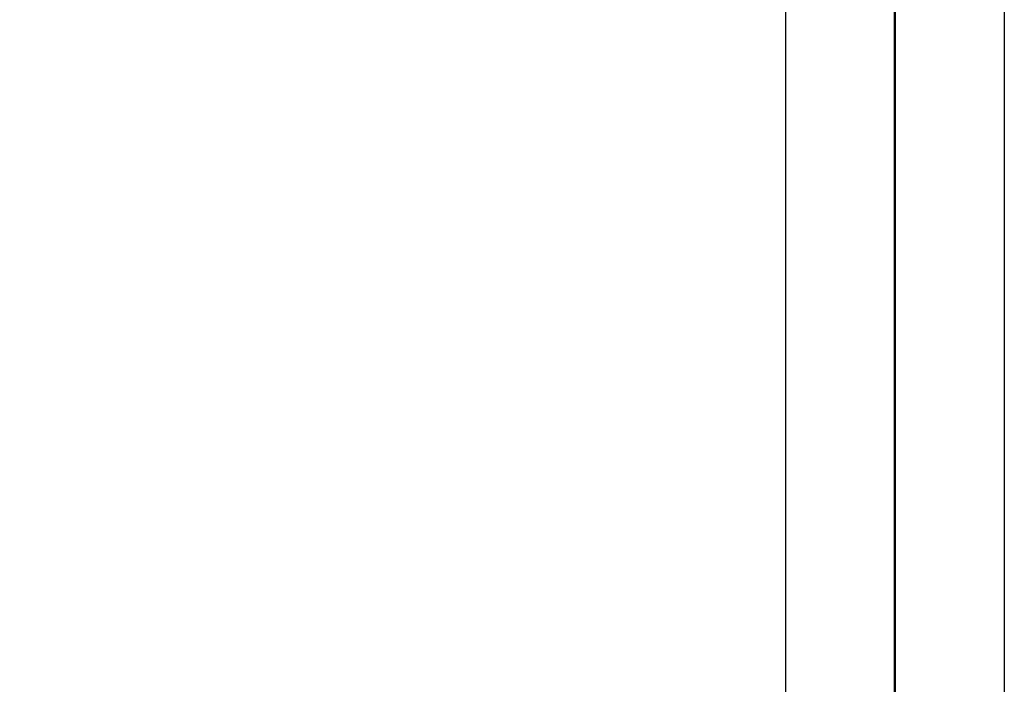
# Model space of a CAD drawing. Header units: millimetres. Extents: x -57642 to 5082813, y -177084 to 58112.
# Tile 583 of 656: x 51700 to 51718, y -59481 to -59469. Entities that reach past the tile are written whole.
import ezdxf

# ---------------------------------------------------------------- set-up
doc = ezdxf.new("R2010")
doc.units = ezdxf.units.MM
doc.linetypes.add('JIS_02_1.0', pattern=[2, 1, -1])

msp = doc.modelspace()

# ---------------------------------------------------------------- hatches: boundary and pattern name
at = {"lineweight": 13}
h = msp.add_hatch(dxfattribs=at)
h.set_pattern_fill('ANSI33', color=256, scale=50, style=0)
h.set_pattern_definition([(45, (-7e-12, -120130.96), (-224.5064, 224.5064), []), (45, (224.5, -120130.96), (-224.5064, 224.5064), [158.75, -79.375])])
h.paths.add_polyline_path([(50339.44271, -59128.93618), (44889.44271, -59037.1047), (44889.44271, -58937.1047), (44689.44271, -58937.1047), (44689.44271, -59037.1047), (42945.44271, -59037.1047), (42945.44271, -59262.1047), (43045.44271, -59262.1047), (43045.44271, -59272.1047), (42945.44271, -59272.1047), (42945.44271, -59487.1047), (43045.44271, -59487.1047), (43045.44271, -59497.1047), (50339.44271, -59497.1047)])
h.paths.add_polyline_path([(44784.44271, -59012.27764, -0.41421356), (44789.44271, -59007.27764), (44789.44271, -58967.27764, -0.41421356), (44784.44271, -58962.27764, -1), (44794.44271, -58962.27764, -0.41421356), (44789.44271, -58967.27764), (44789.44271, -59007.27764, -0.41421356), (44794.44271, -59012.27764, -1)], flags=16)
h.paths.add_polyline_path([(51714.44455, -59152.1047), (50339.44271, -59128.93618), (50339.44271, -59497.1047), (51365.45704, -59497.1047), (51365.45704, -59491.1047), (51411.85704, -59491.1047), (51411.85704, -59481.1047), (51484.44455, -59481.1047), (51484.44455, -59479.1047), (51644.44455, -59479.1047), (51714.44455, -59481.1047)])

# ---------------------------------------------------------------- linework, layer by layer
for p, q in [((51718.44191, -59148.19159), (51718.44191, -67415.38734)), ((51714.44455, -59502.1047), (51714.44455, -59152.1047))]:
    msp.add_line(p, q)
at = {"linetype": 'JIS_02_1.0', "lineweight": 50, "ltscale": 50}
msp.add_line((51716.44191, -59150.16324), (51716.44191, -67415.48734), dxfattribs=at)

doc.saveas('drawing.dxf')
